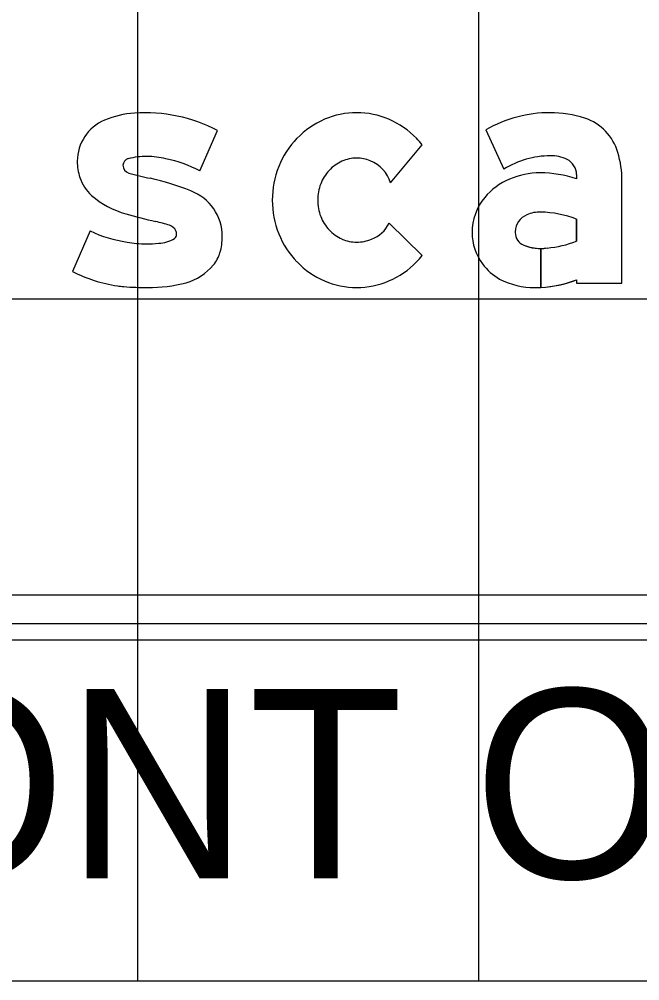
# Model space of a CAD drawing. Extents: x 1797809 to 2198143, y 249608 to 1237864.
# Drawn here: x 2197331.39 to 2197335.03, y 1237163.11 to 1237168.75 of the extents above; entities that cross this region are included whole.
import ezdxf

# ---------------------------------------------------------------- set-up
doc = ezdxf.new("R2010")
doc.units = 0
for name, color, linetype in [('60', 7, 'Continuous'), ('GSBWFILL', 7, 'Continuous'), ('GSCOLORFILL', 7, 'Continuous'), ('GSOUTLINE', 7, 'Continuous'), ('GSSHT', 7, 'Continuous'), ('Level 55', 7, 'Continuous')]:
    doc.layers.add(name, color=color, linetype=linetype)

msp = doc.modelspace()

# ---------------------------------------------------------------- linework, layer by layer
at = {"layer": '60'}
msp.add_line((2197288.0894, 1237163.1062), (2197408.0894, 1237163.1062), dxfattribs=at)
at = {"layer": 'GSBWFILL'}
for p, q in [((2197332.4538, 1237167.8554), (2197332.5572, 1237168.0928)), ((2197333.5726, 1237167.7857), (2197333.7575, 1237168.009)), ((2197333.7575, 1237167.3598), (2197333.5633, 1237167.5498)), ((2197331.8097, 1237167.504), (2197331.7063, 1237167.2665)), ((2197331.7063, 1237167.2665), (2197331.7063, 1237167.2665))]:
    msp.add_line(p, q, dxfattribs=at)
for points in [[(2197334.1307, 1237168.0971), (2197334.2377, 1237167.8663)], [(2197334.6633, 1237167.8338), (2197334.6633, 1237167.8093)], [(2197334.6633, 1237167.2168), (2197334.6633, 1237167.1982), (2197334.9297, 1237167.1982), (2197334.9297, 1237167.7992)], [(2197334.6633, 1237167.5735), (2197334.6633, 1237167.4441)], [(2197334.4535, 1237167.1724), (2197334.4535, 1237167.401)], [(2197334.4536, 1237167.401), (2197334.4536, 1237167.1724)]]:
    msp.add_lwpolyline(points, dxfattribs=at)
for centre, major_axis, ratio, start_param, end_param in [((2197332.1098, 1237167.6407), (0, 0.5558), 0.999996, 0.071378, 0.398007), ((2197332.1332, 1237167.2841), (0, 0.9131), 0.999996, 5.800291, 6.352301), ((2197333.3739, 1237167.718), (0, 0.4791), 0.999994, 0, 0.404999), ((2197333.3739, 1237167.718), (0, 0.4791), 0.999994, 5.878187, 6.283185), ((2197334.5086, 1237167.4337), (0, 0.7635), 0.999993, 0, 0.517719), ((2197334.5086, 1237167.5452), (0, 0.652), 0.999993, 5.96613, 6.283185), ((2197334.6184, 1237167.8799), (0, 0.2997), 0.999993, 4.997165, 5.96613), ((2197331.9955, 1237167.9123), (0, 0.2611), 0.999996, 0.398006, 1.570796), ((2197333.3809, 1237167.7017), (0, 0.4969), 0.999994, 0.404999, 0.80258), ((2197333.3669, 1237167.7017), (0, 0.4969), 0.999994, 5.480605, 5.878187), ((2197333.3918, 1237167.6912), (0, 0.5121), 0.999994, 0.80258, 1.190101), ((2197333.356, 1237167.6912), (0, 0.5121), 0.999994, 5.381938, 5.480605), ((2197332.1435, 1237167.4786), (0, 0.4622), 0.999996, 0, 0.239757), ((2197332.1435, 1237167.5032), (0, 0.4376), 0.999996, 6.027142, 6.283185), ((2197334.5086, 1237167.4337), (0, 0.5104), 0.999993, 0, 0.559495), ((2197334.5181, 1237167.7425), (0, 0.2018), 0.999993, 5.822746, 6.330435), ((2197334.3427, 1237167.7992), (0, 0.587), 0.999993, 4.712389, 4.997165), ((2197332.0463, 1237167.9123), (0, 0.3118), 0.999996, 1.570796, 1.879779), ((2197332.0424, 1237167.8886), (0, 0.04), 0.999996, 0.21891, 1.570796), ((2197332.0491, 1237167.8886), (0, 0.0466), 0.999996, 1.570796, 2.88808), ((2197332.1127, 1237167.215), (0, 0.7255), 0.999996, 5.793797, 6.086746), ((2197333.4088, 1237167.6844), (0, 0.5304), 0.999994, 1.190101, 1.570796), ((2197333.3811, 1237167.7014), (0, 0.2309), 0.999994, 0.419139, 0.821819), ((2197333.3739, 1237167.7174), (0, 0.2134), 0.999994, 0, 0.419139), ((2197333.3739, 1237167.7174), (0, 0.2134), 0.999994, 5.902947, 6.283185), ((2197333.3795, 1237167.728), (0, 0.2015), 0.999994, 5.002891, 5.909172), ((2197334.5634, 1237167.8338), (0, 0.0999), 0.999993, 4.712389, 5.822746), ((2197332.3357, 1237168.7928), (0, 0.9951), 0.999996, 2.83708, 2.965597), ((2197333.3922, 1237167.6911), (0, 0.2461), 0.999994, 0.821819, 1.20321), ((2197334.4497, 1237167.3874), (0, 0.4568), 0.999993, 0, 0.404512), ((2197334.4497, 1237167.1716), (0, 0.6725), 0.999993, 5.959871, 6.283185), ((2197331.9713, 1237167.8884), (0, 0.2331), 0.999996, 1.879779, 2.42566), ((2197331.8132, 1237166.2757), (0, 1.5763), 0.999996, 5.901211, 6.060377), ((2197333.4095, 1237167.6844), (0, 0.2647), 0.999994, 1.20321, 1.570796), ((2197334.4184, 1237167.4553), (0, 0.382), 0.999993, 0.399285, 0.87593), ((2197332.1588, 1237168.1039), (0, 0.5188), 0.999996, 2.42566, 2.869403), ((2197332.299, 1237167.4707), (0, 0.2864), 0.999996, 4.712389, 5.919951), ((2197333.4088, 1237167.6844), (0, 0.5304), 0.999994, 1.570796, 1.951491), ((2197333.4095, 1237167.6844), (0, 0.2647), 0.999994, 1.570796, 1.938383), ((2197334.3714, 1237167.4945), (0, 0.3208), 0.999993, 0.87593, 1.570796), ((2197332.9096, 1237170.6833), (0, 3.2051), 0.999996, 2.860128, 2.916667), ((2197334.4169, 1237167.4948), (0, 0.1132), 0.999993, 0.408547, 1.530785), ((2197334.4484, 1237167.4219), (0, 0.1926), 0.999993, 6.259455, 6.691732), ((2197334.4344, 1237166.9599), (0, 0.6549), 0.999993, 5.926185, 6.254823), ((2197331.8613, 1237166.1594), (0, 1.4387), 0.999996, 5.990951, 6.04928), ((2197333.3922, 1237167.6777), (0, 0.2461), 0.999994, 1.938383, 2.319773), ((2197333.4018, 1237167.6241), (0, 0.1778), 0.999994, 3.479501, 4.280948), ((2197332.1443, 1237168.2202), (0, 0.7906), 0.999996, 2.70455, 2.991718), ((2197332.2533, 1237167.4731), (0, 0.0678), 0.999996, 5.20773, 5.944931), ((2197332.2866, 1237167.485), (0, 0.0308), 0.999996, 3.769232, 4.712389), ((2197332.2691, 1237167.485), (0, 0.0483), 0.999996, 4.712389, 5.146352), ((2197333.3918, 1237167.6776), (0, 0.5121), 0.999994, 1.951491, 2.339013), ((2197333.3811, 1237167.6674), (0, 0.2309), 0.999994, 2.319773, 2.722453), ((2197334.3572, 1237167.4945), (0, 0.3066), 0.999993, 1.570796, 2.21394), ((2197334.4243, 1237167.4945), (0, 0.1206), 0.999993, 1.530785, 1.570796), ((2197334.3836, 1237167.4945), (0, 0.0799), 0.999993, 1.570796, 2.757027), ((2197332.1388, 1237168.0339), (0, 0.6059), 0.999996, 2.95481, 3.141593), ((2197332.1388, 1237168.1885), (0, 0.7605), 0.999996, 3.141593, 3.238422), ((2197332.2073, 1237167.6119), (0, 0.1804), 0.999996, 3.169414, 3.711965), ((2197332.2511, 1237167.4707), (0, 0.3343), 0.999996, 4.42655, 4.712389), ((2197333.3739, 1237167.6513), (0, 0.2134), 0.999994, 2.722453, 3.141593), ((2197333.3739, 1237167.6513), (0, 0.2134), 0.999994, 3.141593, 3.560732), ((2197334.438, 1237168.017), (0, 0.6157), 0.999993, 3.228562, 3.516221), ((2197332.3801, 1237167.4328), (0, 0.1998), 0.999996, 4.009587, 4.42655), ((2197334.4535, 1237167.6674), (0, 0.2664), 0.999993, 2.757027, 3.141593), ((2197334.4535, 1237167.6674), (0, 0.2664), 0.999993, 3.141843, 3.28451), ((2197333.3809, 1237167.6671), (0, 0.4969), 0.999994, 2.339013, 2.736594), ((2197333.3669, 1237167.6671), (0, 0.4969), 0.999994, 3.546591, 3.944173), ((2197333.356, 1237167.6776), (0, 0.5121), 0.999994, 3.944173, 4.04284), ((2197332.0862, 1237167.9963), (0, 0.8227), 0.999996, 2.661561, 2.999689), ((2197332.2874, 1237167.5068), (0, 0.3184), 0.999996, 3.41426, 4.020407), ((2197334.3844, 1237167.5149), (0, 0.3406), 0.999993, 2.21394, 2.611125), ((2197333.3739, 1237167.6507), (0, 0.4791), 0.999994, 2.736594, 3.141593), ((2197333.3739, 1237167.6507), (0, 0.4791), 0.999994, 3.141593, 3.546591), ((2197334.4193, 1237167.6299), (0, 0.4583), 0.999993, 2.672443, 3.141593), ((2197334.4193, 1237167.8515), (0, 0.6799), 0.999993, 3.192057, 3.508644), ((2197332.064, 1237167.8411), (0, 0.666), 0.999996, 2.999689, 3.056979), ((2197332.1473, 1237168.8076), (0, 1.636), 0.999996, 3.056204, 3.141593), ((2197332.1473, 1237168.0771), (0, 0.9056), 0.999996, 3.141593, 3.39368), ((2197334.4193, 1237167.8515), (0, 0.6799), 0.999993, 3.141593, 3.191959)]:
    msp.add_ellipse(centre, major_axis=major_axis, ratio=ratio, start_param=start_param, end_param=end_param, dxfattribs=at)
at = {"layer": 'GSCOLORFILL'}
for p, q in [((2197332.4538, 1237167.8554), (2197332.5572, 1237168.0928)), ((2197333.5726, 1237167.7857), (2197333.7575, 1237168.009)), ((2197333.7575, 1237167.3598), (2197333.5633, 1237167.5498)), ((2197331.8097, 1237167.504), (2197331.7063, 1237167.2665)), ((2197331.7063, 1237167.2665), (2197331.7063, 1237167.2665)), ((2197341.5373, 1237165.3677), (2197328.5519, 1237165.3677)), ((2197328.5519, 1237165.2012), (2197341.5373, 1237165.2012))]:
    msp.add_line(p, q, dxfattribs=at)
for points in [[(2197334.1307, 1237168.0971), (2197334.2377, 1237167.8663)], [(2197334.6633, 1237167.8338), (2197334.6633, 1237167.8093)], [(2197334.6633, 1237167.2168), (2197334.6633, 1237167.1982), (2197334.9297, 1237167.1982), (2197334.9297, 1237167.7992)], [(2197334.6633, 1237167.5735), (2197334.6633, 1237167.4441)], [(2197334.4535, 1237167.1724), (2197334.4535, 1237167.401)], [(2197334.4536, 1237167.401), (2197334.4536, 1237167.1724)]]:
    msp.add_lwpolyline(points, dxfattribs=at)
for centre, major_axis, ratio, start_param, end_param in [((2197332.1098, 1237167.6407), (0, 0.5558), 0.999996, 0.071378, 0.398007), ((2197332.1332, 1237167.2841), (0, 0.9131), 0.999996, 5.800291, 6.352301), ((2197333.3739, 1237167.718), (0, 0.4791), 0.999994, 0, 0.404999), ((2197333.3739, 1237167.718), (0, 0.4791), 0.999994, 5.878187, 6.283185), ((2197334.5086, 1237167.4337), (0, 0.7635), 0.999993, 0, 0.517719), ((2197334.5086, 1237167.5452), (0, 0.652), 0.999993, 5.96613, 6.283185), ((2197334.6184, 1237167.8799), (0, 0.2997), 0.999993, 4.997165, 5.96613), ((2197331.9955, 1237167.9123), (0, 0.2611), 0.999996, 0.398006, 1.570796), ((2197333.3809, 1237167.7017), (0, 0.4969), 0.999994, 0.404999, 0.80258), ((2197333.3669, 1237167.7017), (0, 0.4969), 0.999994, 5.480605, 5.878187), ((2197333.3918, 1237167.6912), (0, 0.5121), 0.999994, 0.80258, 1.190101), ((2197333.356, 1237167.6912), (0, 0.5121), 0.999994, 5.381938, 5.480605), ((2197332.1435, 1237167.4786), (0, 0.4622), 0.999996, 0, 0.239757), ((2197332.1435, 1237167.5032), (0, 0.4376), 0.999996, 6.027142, 6.283185), ((2197334.5086, 1237167.4337), (0, 0.5104), 0.999993, 0, 0.559495), ((2197334.5181, 1237167.7425), (0, 0.2018), 0.999993, 5.822746, 6.330435), ((2197334.3427, 1237167.7992), (0, 0.587), 0.999993, 4.712389, 4.997165), ((2197332.0463, 1237167.9123), (0, 0.3118), 0.999996, 1.570796, 1.879779), ((2197332.0424, 1237167.8886), (0, 0.04), 0.999996, 0.21891, 1.570796), ((2197332.0491, 1237167.8886), (0, 0.0466), 0.999996, 1.570796, 2.88808), ((2197332.1127, 1237167.215), (0, 0.7255), 0.999996, 5.793797, 6.086746), ((2197333.4088, 1237167.6844), (0, 0.5304), 0.999994, 1.190101, 1.570796), ((2197333.3811, 1237167.7014), (0, 0.2309), 0.999994, 0.419139, 0.821819), ((2197333.3739, 1237167.7174), (0, 0.2134), 0.999994, 0, 0.419139), ((2197333.3739, 1237167.7174), (0, 0.2134), 0.999994, 5.902947, 6.283185), ((2197333.3795, 1237167.728), (0, 0.2015), 0.999994, 5.002891, 5.909172), ((2197334.5634, 1237167.8338), (0, 0.0999), 0.999993, 4.712389, 5.822746), ((2197332.3357, 1237168.7928), (0, 0.9951), 0.999996, 2.83708, 2.965597), ((2197333.3922, 1237167.6911), (0, 0.2461), 0.999994, 0.821819, 1.20321), ((2197334.4497, 1237167.3874), (0, 0.4568), 0.999993, 0, 0.404512), ((2197334.4497, 1237167.1716), (0, 0.6725), 0.999993, 5.959871, 6.283185), ((2197331.9713, 1237167.8884), (0, 0.2331), 0.999996, 1.879779, 2.42566), ((2197331.8132, 1237166.2757), (0, 1.5763), 0.999996, 5.901211, 6.060377), ((2197333.4095, 1237167.6844), (0, 0.2647), 0.999994, 1.20321, 1.570796), ((2197334.4184, 1237167.4553), (0, 0.382), 0.999993, 0.399285, 0.87593), ((2197332.1588, 1237168.1039), (0, 0.5188), 0.999996, 2.42566, 2.869403), ((2197332.299, 1237167.4707), (0, 0.2864), 0.999996, 4.712389, 5.919951), ((2197333.4088, 1237167.6844), (0, 0.5304), 0.999994, 1.570796, 1.951491), ((2197333.4095, 1237167.6844), (0, 0.2647), 0.999994, 1.570796, 1.938383), ((2197334.3714, 1237167.4945), (0, 0.3208), 0.999993, 0.87593, 1.570796), ((2197332.9096, 1237170.6833), (0, 3.2051), 0.999996, 2.860128, 2.916667), ((2197334.4169, 1237167.4948), (0, 0.1132), 0.999993, 0.408547, 1.530785), ((2197334.4484, 1237167.4219), (0, 0.1926), 0.999993, 6.259455, 6.691732), ((2197334.4344, 1237166.9599), (0, 0.6549), 0.999993, 5.926185, 6.254823), ((2197331.8613, 1237166.1594), (0, 1.4387), 0.999996, 5.990951, 6.04928), ((2197333.3922, 1237167.6777), (0, 0.2461), 0.999994, 1.938383, 2.319773), ((2197333.4018, 1237167.6241), (0, 0.1778), 0.999994, 3.479501, 4.280948), ((2197332.1443, 1237168.2202), (0, 0.7906), 0.999996, 2.70455, 2.991718), ((2197332.2533, 1237167.4731), (0, 0.0678), 0.999996, 5.20773, 5.944931), ((2197332.2866, 1237167.485), (0, 0.0308), 0.999996, 3.769232, 4.712389), ((2197332.2691, 1237167.485), (0, 0.0483), 0.999996, 4.712389, 5.146352), ((2197333.3918, 1237167.6776), (0, 0.5121), 0.999994, 1.951491, 2.339013), ((2197333.3811, 1237167.6674), (0, 0.2309), 0.999994, 2.319773, 2.722453), ((2197334.3572, 1237167.4945), (0, 0.3066), 0.999993, 1.570796, 2.21394), ((2197334.4243, 1237167.4945), (0, 0.1206), 0.999993, 1.530785, 1.570796), ((2197334.3836, 1237167.4945), (0, 0.0799), 0.999993, 1.570796, 2.757027), ((2197332.1388, 1237168.0339), (0, 0.6059), 0.999996, 2.95481, 3.141593), ((2197332.1388, 1237168.1885), (0, 0.7605), 0.999996, 3.141593, 3.238422), ((2197332.2073, 1237167.6119), (0, 0.1804), 0.999996, 3.169414, 3.711965), ((2197332.2511, 1237167.4707), (0, 0.3343), 0.999996, 4.42655, 4.712389), ((2197333.3739, 1237167.6513), (0, 0.2134), 0.999994, 2.722453, 3.141593), ((2197333.3739, 1237167.6513), (0, 0.2134), 0.999994, 3.141593, 3.560732), ((2197334.438, 1237168.017), (0, 0.6157), 0.999993, 3.228562, 3.516221), ((2197332.3801, 1237167.4328), (0, 0.1998), 0.999996, 4.009587, 4.42655), ((2197334.4535, 1237167.6674), (0, 0.2664), 0.999993, 2.757027, 3.141593), ((2197334.4535, 1237167.6674), (0, 0.2664), 0.999993, 3.141843, 3.28451), ((2197333.3809, 1237167.6671), (0, 0.4969), 0.999994, 2.339013, 2.736594), ((2197333.3669, 1237167.6671), (0, 0.4969), 0.999994, 3.546591, 3.944173), ((2197333.356, 1237167.6776), (0, 0.5121), 0.999994, 3.944173, 4.04284), ((2197332.0862, 1237167.9963), (0, 0.8227), 0.999996, 2.661561, 2.999689), ((2197332.2874, 1237167.5068), (0, 0.3184), 0.999996, 3.41426, 4.020407), ((2197334.3844, 1237167.5149), (0, 0.3406), 0.999993, 2.21394, 2.611125), ((2197333.3739, 1237167.6507), (0, 0.4791), 0.999994, 2.736594, 3.141593), ((2197333.3739, 1237167.6507), (0, 0.4791), 0.999994, 3.141593, 3.546591), ((2197334.4193, 1237167.6299), (0, 0.4583), 0.999993, 2.672443, 3.141593), ((2197334.4193, 1237167.8515), (0, 0.6799), 0.999993, 3.192057, 3.508644), ((2197332.064, 1237167.8411), (0, 0.666), 0.999996, 2.999689, 3.056979), ((2197332.1473, 1237168.8076), (0, 1.636), 0.999996, 3.056204, 3.141593), ((2197332.1473, 1237168.0771), (0, 0.9056), 0.999996, 3.141593, 3.39368), ((2197334.4193, 1237167.8515), (0, 0.6799), 0.999993, 3.141593, 3.191959)]:
    msp.add_ellipse(centre, major_axis=major_axis, ratio=ratio, start_param=start_param, end_param=end_param, dxfattribs=at)
at = {"layer": 'GSOUTLINE'}
for p, q in [((2197332.4538, 1237167.8554), (2197332.5572, 1237168.0928)), ((2197333.5726, 1237167.7857), (2197333.7575, 1237168.009)), ((2197333.7575, 1237167.3598), (2197333.5633, 1237167.5498)), ((2197331.8097, 1237167.504), (2197331.7063, 1237167.2665)), ((2197331.7063, 1237167.2665), (2197331.7063, 1237167.2665))]:
    msp.add_line(p, q, dxfattribs=at)
for points in [[(2197334.1307, 1237168.0971), (2197334.2377, 1237167.8663)], [(2197334.6633, 1237167.8338), (2197334.6633, 1237167.8093)], [(2197334.6633, 1237167.2168), (2197334.6633, 1237167.1982), (2197334.9297, 1237167.1982), (2197334.9297, 1237167.7992)], [(2197334.6633, 1237167.4441), (2197334.6633, 1237167.5735)]]:
    msp.add_lwpolyline(points, dxfattribs=at)
for centre, major_axis, ratio, start_param, end_param in [((2197332.1098, 1237167.6407), (0, 0.5558), 0.999996, 0.071378, 0.398007), ((2197332.1332, 1237167.2841), (0, 0.9131), 0.999996, 5.800291, 6.352301), ((2197333.3739, 1237167.718), (0, 0.4791), 0.999994, 0, 0.404999), ((2197333.3739, 1237167.718), (0, 0.4791), 0.999994, 5.878187, 6.283185), ((2197334.5086, 1237167.4337), (0, 0.7635), 0.999993, 6.283185, 6.800904), ((2197334.5086, 1237167.5452), (0, 0.652), 0.999993, 5.96613, 6.283185), ((2197334.6184, 1237167.8799), (0, 0.2997), 0.999993, 4.997165, 5.96613), ((2197331.9955, 1237167.9123), (0, 0.2611), 0.999996, 0.398006, 1.570796), ((2197333.3809, 1237167.7017), (0, 0.4969), 0.999994, 0.404999, 0.80258), ((2197333.3669, 1237167.7017), (0, 0.4969), 0.999994, 5.480605, 5.878187), ((2197333.3918, 1237167.6912), (0, 0.5121), 0.999994, 0.80258, 1.190101), ((2197333.356, 1237167.6912), (0, 0.5121), 0.999994, 5.381938, 5.480605), ((2197332.1435, 1237167.4786), (0, 0.4622), 0.999996, 0, 0.239757), ((2197332.1435, 1237167.5032), (0, 0.4376), 0.999996, 6.027142, 6.283185), ((2197334.5086, 1237167.4337), (0, 0.5104), 0.999993, 0, 0.559495), ((2197334.5181, 1237167.7425), (0, 0.2018), 0.999993, 5.822746, 6.330435), ((2197334.3427, 1237167.7992), (0, 0.587), 0.999993, 4.712389, 4.997165), ((2197332.0463, 1237167.9123), (0, 0.3118), 0.999996, 1.570796, 1.879779), ((2197332.0424, 1237167.8886), (0, 0.04), 0.999996, 0.21891, 1.570796), ((2197332.0491, 1237167.8886), (0, 0.0466), 0.999996, 1.570796, 2.88808), ((2197332.1127, 1237167.215), (0, 0.7255), 0.999996, 5.793797, 6.086746), ((2197333.4088, 1237167.6844), (0, 0.5304), 0.999994, 1.190101, 1.570796), ((2197333.3811, 1237167.7014), (0, 0.2309), 0.999994, 0.419139, 0.821819), ((2197333.3739, 1237167.7174), (0, 0.2134), 0.999994, 0, 0.419139), ((2197333.3739, 1237167.7174), (0, 0.2134), 0.999994, 5.902947, 6.283185), ((2197333.3795, 1237167.728), (0, 0.2015), 0.999994, 5.002891, 5.909172), ((2197334.5634, 1237167.8338), (0, 0.0999), 0.999993, 4.712389, 5.822746), ((2197332.3357, 1237168.7928), (0, 0.9951), 0.999996, 2.83708, 2.965597), ((2197333.3922, 1237167.6911), (0, 0.2461), 0.999994, 0.821819, 1.20321), ((2197334.4497, 1237167.3874), (0, 0.4568), 0.999993, 0, 0.404512), ((2197334.4497, 1237167.1716), (0, 0.6725), 0.999993, 5.959871, 6.283185), ((2197331.9713, 1237167.8884), (0, 0.2331), 0.999996, 1.879779, 2.42566), ((2197331.8132, 1237166.2757), (0, 1.5763), 0.999996, 5.901211, 6.060377), ((2197333.4095, 1237167.6844), (0, 0.2647), 0.999994, 1.20321, 1.570796), ((2197334.4184, 1237167.4553), (0, 0.382), 0.999993, 0.399285, 0.87593), ((2197332.1588, 1237168.1039), (0, 0.5188), 0.999996, 2.42566, 2.869403), ((2197332.299, 1237167.4707), (0, 0.2864), 0.999996, 4.712389, 5.919951), ((2197333.4088, 1237167.6844), (0, 0.5304), 0.999994, 1.570796, 1.951491), ((2197333.4095, 1237167.6844), (0, 0.2647), 0.999994, 1.570796, 1.938383), ((2197334.3714, 1237167.4945), (0, 0.3208), 0.999993, 0.87593, 1.570796), ((2197332.9096, 1237170.6833), (0, 3.2051), 0.999996, 2.860128, 2.916667), ((2197334.4169, 1237167.4948), (0, 0.1132), 0.999993, 0.408547, 1.530785), ((2197334.4484, 1237167.4219), (0, 0.1926), 0.999993, 6.25958, 6.691732), ((2197334.4344, 1237166.9599), (0, 0.6549), 0.999993, 5.926185, 6.254787), ((2197334.4527, 1237167.6045), (0, 0.00999), 0.999993, 6.254787, 6.25958), ((2197331.8613, 1237166.1594), (0, 1.4387), 0.999996, 5.990951, 6.04928), ((2197333.3922, 1237167.6777), (0, 0.2461), 0.999994, 1.938383, 2.319773), ((2197333.4018, 1237167.6241), (0, 0.1778), 0.999994, 3.479501, 4.280948), ((2197332.1443, 1237168.2202), (0, 0.7906), 0.999996, 2.70455, 2.991718), ((2197332.2533, 1237167.4731), (0, 0.0678), 0.999996, 5.20773, 5.944931), ((2197332.2866, 1237167.485), (0, 0.0308), 0.999996, 3.769232, 4.712389), ((2197332.2691, 1237167.485), (0, 0.0483), 0.999996, 4.712389, 5.146352), ((2197333.3918, 1237167.6776), (0, 0.5121), 0.999994, 1.951491, 2.339013), ((2197333.3811, 1237167.6674), (0, 0.2309), 0.999994, 2.319773, 2.722453), ((2197334.3572, 1237167.4945), (0, 0.3066), 0.999993, 1.570796, 2.21394), ((2197334.4243, 1237167.4945), (0, 0.1206), 0.999993, 1.530785, 1.570796), ((2197334.3836, 1237167.4945), (0, 0.0799), 0.999993, 1.570796, 2.757027), ((2197332.1388, 1237168.0339), (0, 0.6059), 0.999996, 2.95481, 3.141593), ((2197332.1388, 1237168.1885), (0, 0.7605), 0.999996, 3.141593, 3.238422), ((2197332.2073, 1237167.6119), (0, 0.1804), 0.999996, 3.169414, 3.711965), ((2197332.2511, 1237167.4707), (0, 0.3343), 0.999996, 4.42655, 4.712389), ((2197333.3739, 1237167.6513), (0, 0.2134), 0.999994, 2.722453, 3.141593), ((2197333.3739, 1237167.6513), (0, 0.2134), 0.999994, 3.141593, 3.560732), ((2197334.438, 1237168.017), (0, 0.6157), 0.999993, 3.228562, 3.516221), ((2197332.3801, 1237167.4328), (0, 0.1998), 0.999996, 4.009587, 4.42655), ((2197334.4535, 1237167.6674), (0, 0.2664), 0.999993, 2.757027, 3.28451), ((2197333.3809, 1237167.6671), (0, 0.4969), 0.999994, 2.339013, 2.736594), ((2197333.3669, 1237167.6671), (0, 0.4969), 0.999994, 3.546591, 3.944173), ((2197333.356, 1237167.6776), (0, 0.5121), 0.999994, 3.944173, 4.04284), ((2197332.0862, 1237167.9963), (0, 0.8227), 0.999996, 2.661561, 2.999689), ((2197332.2874, 1237167.5068), (0, 0.3184), 0.999996, 3.41426, 4.020407), ((2197334.3844, 1237167.5149), (0, 0.3406), 0.999993, 2.21394, 2.611125), ((2197333.3739, 1237167.6507), (0, 0.4791), 0.999994, 2.736594, 3.141593), ((2197333.3739, 1237167.6507), (0, 0.4791), 0.999994, 3.141593, 3.546591), ((2197334.4193, 1237167.6299), (0, 0.4583), 0.999993, 2.672443, 3.141593), ((2197334.4193, 1237167.8515), (0, 0.6799), 0.999993, 3.141593, 3.508644), ((2197332.064, 1237167.8411), (0, 0.666), 0.999996, 2.999689, 3.056979), ((2197332.1473, 1237168.8076), (0, 1.636), 0.999996, 3.056204, 3.141593), ((2197332.1473, 1237168.0771), (0, 0.9056), 0.999996, 3.141593, 3.39368)]:
    msp.add_ellipse(centre, major_axis=major_axis, ratio=ratio, start_param=start_param, end_param=end_param, dxfattribs=at)
at = {"layer": 'GSSHT'}
for p, q in [((2197332.0894, 1237163.1062), (2197332.0894, 1237223.1062)), ((2197334.0894, 1237163.1062), (2197334.0894, 1237223.1062)), ((2197288.0894, 1237167.1062), (2197408.0894, 1237167.1062)), ((2197288.0894, 1237165.1062), (2197408.0894, 1237165.1062)), ((2197288.0894, 1237163.1062), (2197408.0894, 1237163.1062))]:
    msp.add_line(p, q, dxfattribs=at)

# ---------------------------------------------------------------- texts
at = {"layer": 'Level 55'}
msp.add_text('FRONT OF SIGN', height=1.110462, dxfattribs=at).set_placement((2197328.533, 1237163.7065))

doc.saveas('drawing.dxf')
